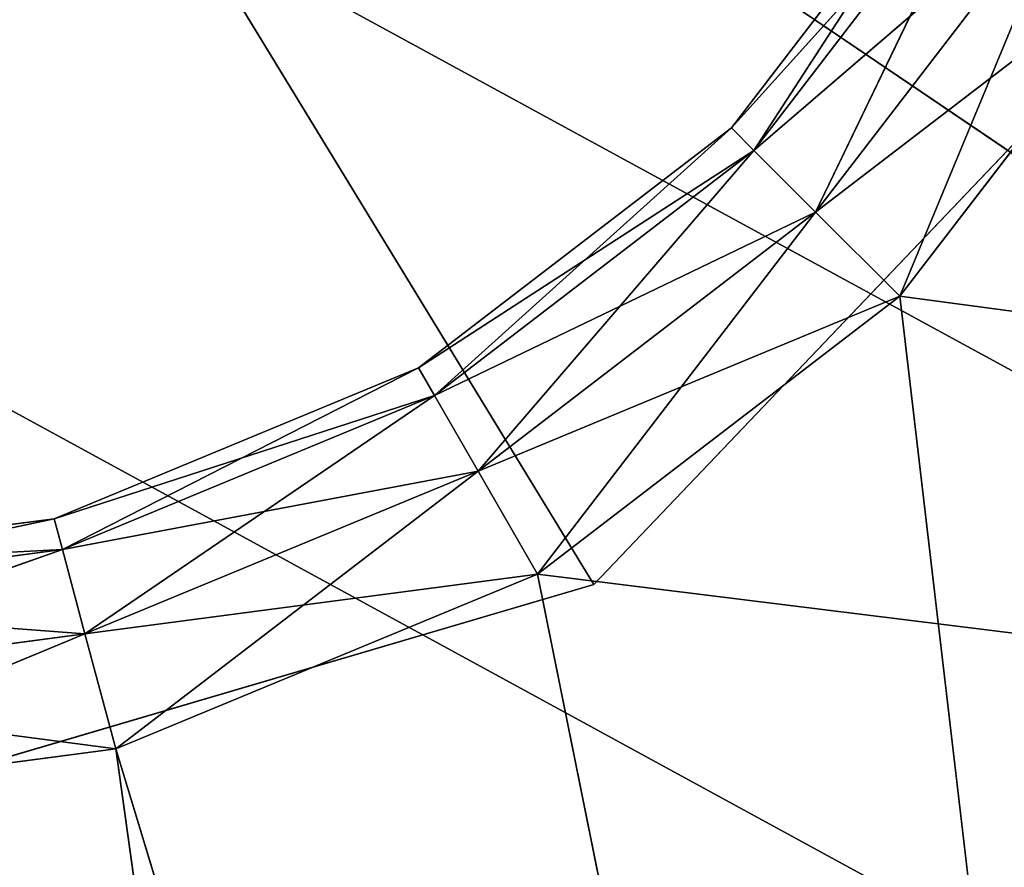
# Model space of a CAD drawing. Extents: x 37 to 514, y -110 to 86.
# Tile 417 of 656: x 352.83 to 356.96, y -51.86 to -48.3. Entities that reach past the tile are written whole.
import ezdxf

# ---------------------------------------------------------------- set-up
doc = ezdxf.new("R2010")
doc.units = 0
doc.header["$LTSCALE"] = 25.4
doc.layers.get('0').update_dxf_attribs({"color": 13, "linetype": 'CONTINUOUS'})

# ---------------------------------------------------------------- blocks, each defined once
blk = doc.blocks.new('PROFILE-IRIS-LED-30W-90080')
at = {"color": 18}
for p, q in [((90.5287, 240.8589, 137.0917), (88.6285, 240.8589, 137.3418)), ((88.6285, 240.725, 136.8418), (90.5287, 240.8589, 137.0917)), ((90.5287, 240.8589, 137.0917), (88.6285, 240.8589, 137.3418)), ((88.6285, 240.725, 136.8418), (90.5287, 240.8589, 137.0917)), ((90.5287, 240.8589, 137.0917), (90.3993, 240.725, 136.6087)), ((90.5287, 240.8589, 137.0917), (90.3993, 240.725, 136.6087)), ((92.2994, 240.8589, 136.3582), (90.3993, 240.725, 136.6087)), ((92.2994, 240.8589, 136.3582), (90.3993, 240.725, 136.6087)), ((93.1298, 240.8589, 155.7947), (90.5287, 240.8589, 137.0917)), ((93.1298, 240.8589, 155.7947), (90.5287, 240.8589, 137.0917)), ((96.2625, 240.8589, 156), (90.5287, 240.8589, 137.0917)), ((96.2625, 240.8589, 156), (90.5287, 240.8589, 137.0917)), ((92.2994, 240.8589, 136.3582), (90.5287, 240.8589, 137.0917)), ((92.2994, 240.8589, 136.3582), (90.5287, 240.8589, 137.0917)), ((92.2994, 240.8589, 136.3582), (92.0494, 240.725, 135.9252)), ((92.2994, 240.8589, 136.3582), (92.0494, 240.725, 135.9252)), ((93.82, 240.8589, 135.1915), (92.0494, 240.725, 135.9252)), ((93.82, 240.8589, 135.1915), (92.0494, 240.725, 135.9252)), ((96.2625, 240.8589, 156), (92.2994, 240.8589, 136.3582)), ((96.2625, 240.8589, 156), (92.2994, 240.8589, 136.3582)), ((93.82, 240.8589, 135.1915), (92.2994, 240.8589, 136.3582)), ((93.82, 240.8589, 135.1915), (92.2994, 240.8589, 136.3582)), ((93.82, 240.8589, 135.1915), (93.4664, 240.725, 134.8379)), ((93.82, 240.8589, 135.1915), (93.4664, 240.725, 134.8379)), ((94.9867, 240.8589, 133.6709), (93.4664, 240.725, 134.8379)), ((94.9867, 240.8589, 133.6709), (93.4664, 240.725, 134.8379)), ((94.9867, 240.8589, 133.6709), (93.82, 240.8589, 135.1915)), ((93.82, 240.8589, 135.1915), (250.2625, 240.8589, 156)), ((93.82, 240.8589, 135.1915), (250.2625, 240.8589, 156)), ((93.82, 240.8589, 135.1915), (96.2625, 240.8589, 156)), ((93.82, 240.8589, 135.1915), (96.2625, 240.8589, 156)), ((94.9867, 240.8589, 133.6709), (93.82, 240.8589, 135.1915)), ((88.6285, 240.3589, 136.4758), (90.3993, 240.725, 136.6087)), ((88.6285, 240.725, 136.8418), (90.3993, 240.725, 136.6087)), ((88.6285, 240.3589, 136.4758), (90.3993, 240.725, 136.6087)), ((88.6285, 240.725, 136.8418), (90.3993, 240.725, 136.6087)), ((90.3993, 240.725, 136.6087), (90.3046, 240.3589, 136.2551)), ((90.3993, 240.725, 136.6087), (90.3046, 240.3589, 136.2551)), ((92.0494, 240.725, 135.9252), (90.3046, 240.3589, 136.2551)), ((92.0494, 240.725, 135.9252), (90.3046, 240.3589, 136.2551)), ((90.3993, 240.725, 136.6087), (92.0494, 240.725, 135.9252)), ((90.3993, 240.725, 136.6087), (92.0494, 240.725, 135.9252)), ((92.0494, 240.725, 135.9252), (91.8664, 240.3589, 135.6082)), ((92.0494, 240.725, 135.9252), (91.8664, 240.3589, 135.6082)), ((93.4664, 240.725, 134.8379), (91.8664, 240.3589, 135.6082)), ((93.4664, 240.725, 134.8379), (91.8664, 240.3589, 135.6082)), ((92.0494, 240.725, 135.9252), (93.4664, 240.725, 134.8379)), ((92.0494, 240.725, 135.9252), (93.4664, 240.725, 134.8379)), ((93.4664, 240.725, 134.8379), (93.2076, 240.3589, 134.5791)), ((93.4664, 240.725, 134.8379), (93.2076, 240.3589, 134.5791)), ((94.5537, 240.725, 133.4209), (93.2076, 240.3589, 134.5791)), ((94.5537, 240.725, 133.4209), (93.2076, 240.3589, 134.5791)), ((93.4664, 240.725, 134.8379), (94.5537, 240.725, 133.4209)), ((93.4664, 240.725, 134.8379), (94.5537, 240.725, 133.4209)), ((88.6285, 239.8589, 136.3418), (90.3046, 240.3589, 136.2551)), ((88.6285, 240.3589, 136.4758), (90.3046, 240.3589, 136.2551)), ((88.6285, 239.8589, 136.3418), (90.3046, 240.3589, 136.2551)), ((88.6285, 240.3589, 136.4758), (90.3046, 240.3589, 136.2551)), ((90.3046, 240.3589, 136.2551), (90.2699, 239.8589, 136.1257)), ((90.3046, 240.3589, 136.2551), (90.2699, 239.8589, 136.1257)), ((91.8664, 240.3589, 135.6082), (90.2699, 239.8589, 136.1257)), ((91.8664, 240.3589, 135.6082), (90.2699, 239.8589, 136.1257)), ((90.3046, 240.3589, 136.2551), (91.8664, 240.3589, 135.6082)), ((90.3046, 240.3589, 136.2551), (91.8664, 240.3589, 135.6082)), ((91.8664, 240.3589, 135.6082), (91.7994, 239.8589, 135.4922)), ((91.8664, 240.3589, 135.6082), (91.7994, 239.8589, 135.4922)), ((93.2076, 240.3589, 134.5791), (91.7994, 239.8589, 135.4922)), ((93.2076, 240.3589, 134.5791), (91.7994, 239.8589, 135.4922)), ((91.8664, 240.3589, 135.6082), (93.2076, 240.3589, 134.5791)), ((91.8664, 240.3589, 135.6082), (93.2076, 240.3589, 134.5791)), ((93.2076, 240.3589, 134.5791), (93.1129, 239.8589, 134.4843)), ((93.2076, 240.3589, 134.5791), (93.1129, 239.8589, 134.4843)), ((94.2367, 240.3589, 133.2379), (93.1129, 239.8589, 134.4843)), ((94.2367, 240.3589, 133.2379), (93.1129, 239.8589, 134.4843)), ((93.2076, 240.3589, 134.5791), (94.2367, 240.3589, 133.2379)), ((93.2076, 240.3589, 134.5791), (94.2367, 240.3589, 133.2379)), ((90.2699, 197.8589, 136.1257), (88.6285, 239.8589, 136.3418)), ((88.6285, 239.8589, 136.3418), (90.2699, 239.8589, 136.1257)), ((90.2699, 197.8589, 136.1257), (88.6285, 239.8589, 136.3418)), ((88.6285, 239.8589, 136.3418), (90.2699, 239.8589, 136.1257)), ((91.7994, 197.8589, 135.4922), (90.2699, 239.8589, 136.1257)), ((90.2699, 239.8589, 136.1257), (91.7994, 239.8589, 135.4922)), ((91.7994, 197.8589, 135.4922), (90.2699, 239.8589, 136.1257)), ((90.2699, 197.8589, 136.1257), (90.2699, 239.8589, 136.1257)), ((90.2699, 197.8589, 136.1257), (90.2699, 239.8589, 136.1257)), ((90.2699, 239.8589, 136.1257), (91.7994, 239.8589, 135.4922)), ((93.1129, 197.8589, 134.4843), (91.7994, 239.8589, 135.4922)), ((91.7994, 239.8589, 135.4922), (93.1129, 239.8589, 134.4843)), ((93.1129, 197.8589, 134.4843), (91.7994, 239.8589, 135.4922)), ((91.7994, 197.8589, 135.4922), (91.7994, 239.8589, 135.4922)), ((91.7994, 197.8589, 135.4922), (91.7994, 239.8589, 135.4922)), ((91.7994, 239.8589, 135.4922), (93.1129, 239.8589, 134.4843)), ((94.1207, 197.8589, 133.1709), (93.1129, 239.8589, 134.4843)), ((93.1129, 239.8589, 134.4843), (94.1207, 239.8589, 133.1709)), ((94.1207, 197.8589, 133.1709), (93.1129, 239.8589, 134.4843)), ((93.1129, 197.8589, 134.4843), (93.1129, 239.8589, 134.4843)), ((93.1129, 197.8589, 134.4843), (93.1129, 239.8589, 134.4843)), ((93.1129, 239.8589, 134.4843), (94.1207, 239.8589, 133.1709)), ((92.5357, 201.7024, 136.4019), (88.6285, 201.7024, 130)), ((92.5357, 201.7024, 136.4019), (88.6285, 201.7024, 130)), ((92.5357, 201.7024, 136.4019), (88.8113, 201.7024, 137.4978)), ((88.8113, 201.7024, 137.4978), (92.5357, 131.7024, 136.4019)), ((88.8113, 201.7024, 137.4978), (92.5357, 131.7024, 136.4019)), ((92.5357, 201.7024, 136.4019), (88.8113, 201.7024, 137.4978)), ((95.2132, 201.7024, 133.5906), (92.5357, 201.7024, 136.4019)), ((92.5357, 201.7024, 136.4019), (95.2132, 131.7024, 133.5906)), ((92.5357, 201.7024, 136.4019), (95.2132, 131.7024, 133.5906)), ((92.5357, 201.7024, 136.4019), (92.5357, 131.7024, 136.4019)), ((92.5357, 201.7024, 136.4019), (92.5357, 131.7024, 136.4019)), ((95.2132, 201.7024, 133.5906), (92.5357, 201.7024, 136.4019)), ((90.2699, 197.8589, 136.1257), (88.6285, 197.8589, 136.3418)), ((88.6285, 197.3589, 136.4758), (90.2699, 197.8589, 136.1257)), ((90.2699, 197.8589, 136.1257), (88.6285, 197.8589, 136.3418)), ((88.6285, 197.3589, 136.4758), (90.2699, 197.8589, 136.1257)), ((91.7994, 197.8589, 135.4922), (90.2699, 197.8589, 136.1257)), ((90.2699, 197.8589, 136.1257), (90.3046, 197.3589, 136.2551)), ((90.2699, 197.8589, 136.1257), (90.3046, 197.3589, 136.2551)), ((91.7994, 197.8589, 135.4922), (90.2699, 197.8589, 136.1257)), ((91.7994, 197.8589, 135.4922), (90.3046, 197.3589, 136.2551)), ((91.7994, 197.8589, 135.4922), (90.3046, 197.3589, 136.2551)), ((93.1129, 197.8589, 134.4843), (91.7994, 197.8589, 135.4922)), ((91.7994, 197.8589, 135.4922), (91.8664, 197.3589, 135.6082)), ((91.7994, 197.8589, 135.4922), (91.8664, 197.3589, 135.6082)), ((93.1129, 197.8589, 134.4843), (91.7994, 197.8589, 135.4922)), ((93.1129, 197.8589, 134.4843), (91.8664, 197.3589, 135.6082)), ((93.1129, 197.8589, 134.4843), (91.8664, 197.3589, 135.6082)), ((94.1207, 197.8589, 133.1709), (93.1129, 197.8589, 134.4843)), ((93.1129, 197.8589, 134.4843), (93.2076, 197.3589, 134.5791)), ((93.1129, 197.8589, 134.4843), (93.2076, 197.3589, 134.5791)), ((94.1207, 197.8589, 133.1709), (93.1129, 197.8589, 134.4843)), ((94.1207, 197.8589, 133.1709), (93.2076, 197.3589, 134.5791)), ((94.1207, 197.8589, 133.1709), (93.2076, 197.3589, 134.5791)), ((88.6285, 196.9929, 136.8418), (90.3046, 197.3589, 136.2551)), ((88.6285, 197.3589, 136.4758), (90.3046, 197.3589, 136.2551)), ((88.6285, 196.9929, 136.8418), (90.3046, 197.3589, 136.2551)), ((88.6285, 197.3589, 136.4758), (90.3046, 197.3589, 136.2551)), ((90.3046, 197.3589, 136.2551), (90.3993, 196.9929, 136.6087)), ((90.3046, 197.3589, 136.2551), (90.3993, 196.9929, 136.6087)), ((90.3046, 197.3589, 136.2551), (91.8664, 197.3589, 135.6082)), ((90.3046, 197.3589, 136.2551), (91.8664, 197.3589, 135.6082)), ((91.8664, 197.3589, 135.6082), (90.3993, 196.9929, 136.6087)), ((91.8664, 197.3589, 135.6082), (90.3993, 196.9929, 136.6087)), ((91.8664, 197.3589, 135.6082), (92.0494, 196.9929, 135.9252)), ((91.8664, 197.3589, 135.6082), (92.0494, 196.9929, 135.9252)), ((91.8664, 197.3589, 135.6082), (93.2076, 197.3589, 134.5791)), ((91.8664, 197.3589, 135.6082), (93.2076, 197.3589, 134.5791)), ((93.2076, 197.3589, 134.5791), (92.0494, 196.9929, 135.9252)), ((93.2076, 197.3589, 134.5791), (92.0494, 196.9929, 135.9252)), ((93.2076, 197.3589, 134.5791), (93.4664, 196.9929, 134.8379)), ((93.2076, 197.3589, 134.5791), (93.4664, 196.9929, 134.8379)), ((93.2076, 197.3589, 134.5791), (94.2367, 197.3589, 133.2379)), ((93.2076, 197.3589, 134.5791), (94.2367, 197.3589, 133.2379)), ((94.2367, 197.3589, 133.2379), (93.4664, 196.9929, 134.8379)), ((94.2367, 197.3589, 133.2379), (93.4664, 196.9929, 134.8379)), ((88.6285, 196.8589, 137.3418), (90.3993, 196.9929, 136.6087)), ((88.6285, 196.9929, 136.8418), (90.3993, 196.9929, 136.6087)), ((88.6285, 196.8589, 137.3418), (90.3993, 196.9929, 136.6087)), ((88.6285, 196.9929, 136.8418), (90.3993, 196.9929, 136.6087)), ((90.3993, 196.9929, 136.6087), (90.5287, 196.8589, 137.0917)), ((90.3993, 196.9929, 136.6087), (90.5287, 196.8589, 137.0917)), ((90.3993, 196.9929, 136.6087), (92.0494, 196.9929, 135.9252)), ((90.3993, 196.9929, 136.6087), (92.0494, 196.9929, 135.9252)), ((92.0494, 196.9929, 135.9252), (90.5287, 196.8589, 137.0917)), ((92.0494, 196.9929, 135.9252), (90.5287, 196.8589, 137.0917)), ((92.0494, 196.9929, 135.9252), (92.2994, 196.8589, 136.3582)), ((92.0494, 196.9929, 135.9252), (92.2994, 196.8589, 136.3582)), ((92.0494, 196.9929, 135.9252), (93.4664, 196.9929, 134.8379)), ((92.0494, 196.9929, 135.9252), (93.4664, 196.9929, 134.8379)), ((93.4664, 196.9929, 134.8379), (92.2994, 196.8589, 136.3582)), ((93.4664, 196.9929, 134.8379), (92.2994, 196.8589, 136.3582)), ((93.4664, 196.9929, 134.8379), (93.82, 196.8589, 135.1915)), ((93.4664, 196.9929, 134.8379), (93.82, 196.8589, 135.1915)), ((93.4664, 196.9929, 134.8379), (94.5537, 196.9929, 133.4209)), ((93.4664, 196.9929, 134.8379), (94.5537, 196.9929, 133.4209)), ((94.5537, 196.9929, 133.4209), (93.82, 196.8589, 135.1915)), ((94.5537, 196.9929, 133.4209), (93.82, 196.8589, 135.1915)), ((88.6285, 196.8589, 137.3418), (90.5287, 196.8589, 137.0917)), ((88.6285, 196.8589, 137.3418), (90.5287, 196.8589, 137.0917)), ((90.5287, 196.8589, 137.0917), (93.1298, 196.8589, 155.7947)), ((90.5287, 196.8589, 137.0917), (93.1298, 196.8589, 155.7947)), ((90.5287, 196.8589, 137.0917), (96.2625, 196.8589, 156)), ((90.5287, 196.8589, 137.0917), (96.2625, 196.8589, 156)), ((90.5287, 196.8589, 137.0917), (92.2994, 196.8589, 136.3582)), ((90.5287, 196.8589, 137.0917), (92.2994, 196.8589, 136.3582)), ((92.2994, 196.8589, 136.3582), (96.2625, 196.8589, 156)), ((92.2994, 196.8589, 136.3582), (96.2625, 196.8589, 156)), ((92.2994, 196.8589, 136.3582), (250.2625, 196.8589, 156)), ((92.2994, 196.8589, 136.3582), (250.2625, 196.8589, 156)), ((92.2994, 196.8589, 136.3582), (93.82, 196.8589, 135.1915)), ((92.2994, 196.8589, 136.3582), (93.82, 196.8589, 135.1915)), ((93.82, 196.8589, 135.1915), (250.2625, 196.8589, 156)), ((93.82, 196.8589, 135.1915), (250.2625, 196.8589, 156)), ((93.82, 196.8589, 135.1915), (94.9867, 196.8589, 133.6709)), ((93.82, 196.8589, 135.1915), (94.9867, 196.8589, 133.6709)), ((88.6285, 131.7024, 130), (92.5357, 131.7024, 136.4019)), ((88.6285, 131.7024, 130), (92.5357, 131.7024, 136.4019)), ((88.8113, 131.7024, 137.4978), (92.5357, 131.7024, 136.4019)), ((88.8113, 131.7024, 137.4978), (92.5357, 131.7024, 136.4019)), ((92.5357, 131.7024, 136.4019), (95.2132, 131.7024, 133.5906)), ((92.5357, 131.7024, 136.4019), (95.2132, 131.7024, 133.5906)), ((41.7803, 110.0212, 106.8709), (119.9139, 1.9479, 149.4773)), ((41.7803, 110.0212, 106.8709), (119.9139, 1.9479, 149.4773)), ((119.6927, 2.7089, 151.8132), (42.1171, 110.0102, 109.5112)), ((119.6927, 2.7089, 151.8132), (42.1171, 110.0102, 109.5112)), ((119.6927, 2.7089, 151.8132), (46.2143, 110.0102, 101.9976)), ((119.6927, 2.7089, 151.8132), (46.2143, 110.0102, 101.9976))]:
    blk.add_line(p, q, dxfattribs=at)
mesh = blk.add_polyface(dxfattribs=at)
corners = [(93.1298, 240.8589, 155.7947), (88.6285, 240.8589, 137.3418), (90.0508, 240.8589, 155.1822)]
mesh.append_faces([[corners[k] for k in face] for face in [(0, 1, 2)]], dxfattribs={"color": 18})
mesh = blk.add_polyface(dxfattribs=at)
corners = [(93.1298, 240.8589, 155.7947), (90.5287, 240.8589, 137.0917), (88.6285, 240.8589, 137.3418)]
mesh.append_faces([[corners[k] for k in face] for face in [(0, 1, 2)]], dxfattribs={"color": 18})
mesh = blk.add_polyface(dxfattribs=at)
corners = [(90.5287, 240.8589, 137.0917), (90.3993, 240.725, 136.6087), (88.6285, 240.725, 136.8418)]
mesh.append_faces([[corners[k] for k in face] for face in [(0, 1, 2)]], dxfattribs={"color": 18})
mesh = blk.add_polyface(dxfattribs=at)
corners = [(88.6285, 240.8589, 137.3418), (90.5287, 240.8589, 137.0917), (88.6285, 240.725, 136.8418)]
mesh.append_faces([[corners[k] for k in face] for face in [(0, 1, 2)]], dxfattribs={"color": 18})
mesh = blk.add_polyface(dxfattribs=at)
corners = [(90.5287, 240.8589, 137.0917), (92.2994, 240.8589, 136.3582), (90.3993, 240.725, 136.6087)]
mesh.append_faces([[corners[k] for k in face] for face in [(0, 1, 2)]], dxfattribs={"color": 18})
mesh = blk.add_polyface(dxfattribs=at)
corners = [(90.3993, 240.725, 136.6087), (92.2994, 240.8589, 136.3582), (92.0494, 240.725, 135.9252)]
mesh.append_faces([[corners[k] for k in face] for face in [(0, 1, 2)]], dxfattribs={"color": 18})
mesh = blk.add_polyface(dxfattribs=at)
corners = [(96.2625, 240.8589, 156), (90.5287, 240.8589, 137.0917), (93.1298, 240.8589, 155.7947)]
mesh.append_faces([[corners[k] for k in face] for face in [(0, 1, 2)]], dxfattribs={"color": 18})
mesh = blk.add_polyface(dxfattribs=at)
corners = [(96.2625, 240.8589, 156), (92.2994, 240.8589, 136.3582), (90.5287, 240.8589, 137.0917)]
mesh.append_faces([[corners[k] for k in face] for face in [(0, 1, 2)]], dxfattribs={"color": 18})
mesh = blk.add_polyface(dxfattribs=at)
corners = [(92.2994, 240.8589, 136.3582), (93.82, 240.8589, 135.1915), (92.0494, 240.725, 135.9252)]
mesh.append_faces([[corners[k] for k in face] for face in [(0, 1, 2)]], dxfattribs={"color": 18})
mesh = blk.add_polyface(dxfattribs=at)
corners = [(92.0494, 240.725, 135.9252), (93.82, 240.8589, 135.1915), (93.4664, 240.725, 134.8379)]
mesh.append_faces([[corners[k] for k in face] for face in [(0, 1, 2)]], dxfattribs={"color": 18})
mesh = blk.add_polyface(dxfattribs=at)
corners = [(96.2625, 240.8589, 156), (93.82, 240.8589, 135.1915), (92.2994, 240.8589, 136.3582)]
mesh.append_faces([[corners[k] for k in face] for face in [(0, 1, 2)]], dxfattribs={"color": 18})
mesh = blk.add_polyface(dxfattribs=at)
corners = [(93.82, 240.8589, 135.1915), (94.9867, 240.8589, 133.6709), (93.4664, 240.725, 134.8379)]
mesh.append_faces([[corners[k] for k in face] for face in [(0, 1, 2)]], dxfattribs={"color": 18})
mesh = blk.add_polyface(dxfattribs=at)
corners = [(93.4664, 240.725, 134.8379), (94.9867, 240.8589, 133.6709), (94.5537, 240.725, 133.4209)]
mesh.append_faces([[corners[k] for k in face] for face in [(0, 1, 2)]], dxfattribs={"color": 18})
mesh = blk.add_polyface(dxfattribs=at)
corners = [(250.2625, 240.8589, 156), (94.9867, 240.8589, 133.6709), (93.82, 240.8589, 135.1915)]
mesh.append_faces([[corners[k] for k in face] for face in [(0, 1, 2)]], dxfattribs={"color": 18})
mesh = blk.add_polyface(dxfattribs=at)
corners = [(250.2625, 240.8589, 156), (93.82, 240.8589, 135.1915), (96.2625, 240.8589, 156)]
mesh.append_faces([[corners[k] for k in face] for face in [(0, 1, 2)]], dxfattribs={"color": 18})
mesh = blk.add_polyface(dxfattribs=at)
corners = [(90.3993, 240.725, 136.6087), (90.3046, 240.3589, 136.2551), (88.6285, 240.3589, 136.4758)]
mesh.append_faces([[corners[k] for k in face] for face in [(0, 1, 2)]], dxfattribs={"color": 18})
mesh = blk.add_polyface(dxfattribs=at)
corners = [(88.6285, 240.725, 136.8418), (90.3993, 240.725, 136.6087), (88.6285, 240.3589, 136.4758)]
mesh.append_faces([[corners[k] for k in face] for face in [(0, 1, 2)]], dxfattribs={"color": 18})
mesh = blk.add_polyface(dxfattribs=at)
corners = [(90.3993, 240.725, 136.6087), (92.0494, 240.725, 135.9252), (90.3046, 240.3589, 136.2551)]
mesh.append_faces([[corners[k] for k in face] for face in [(0, 1, 2)]], dxfattribs={"color": 18})
mesh = blk.add_polyface(dxfattribs=at)
corners = [(90.3046, 240.3589, 136.2551), (92.0494, 240.725, 135.9252), (91.8664, 240.3589, 135.6082)]
mesh.append_faces([[corners[k] for k in face] for face in [(0, 1, 2)]], dxfattribs={"color": 18})
mesh = blk.add_polyface(dxfattribs=at)
corners = [(92.0494, 240.725, 135.9252), (93.4664, 240.725, 134.8379), (91.8664, 240.3589, 135.6082)]
mesh.append_faces([[corners[k] for k in face] for face in [(0, 1, 2)]], dxfattribs={"color": 18})
mesh = blk.add_polyface(dxfattribs=at)
corners = [(91.8664, 240.3589, 135.6082), (93.4664, 240.725, 134.8379), (93.2076, 240.3589, 134.5791)]
mesh.append_faces([[corners[k] for k in face] for face in [(0, 1, 2)]], dxfattribs={"color": 18})
mesh = blk.add_polyface(dxfattribs=at)
corners = [(93.4664, 240.725, 134.8379), (94.5537, 240.725, 133.4209), (93.2076, 240.3589, 134.5791)]
mesh.append_faces([[corners[k] for k in face] for face in [(0, 1, 2)]], dxfattribs={"color": 18})
mesh = blk.add_polyface(dxfattribs=at)
corners = [(93.2076, 240.3589, 134.5791), (94.5537, 240.725, 133.4209), (94.2367, 240.3589, 133.2379)]
mesh.append_faces([[corners[k] for k in face] for face in [(0, 1, 2)]], dxfattribs={"color": 18})
mesh = blk.add_polyface(dxfattribs=at)
corners = [(90.3046, 240.3589, 136.2551), (90.2699, 239.8589, 136.1257), (88.6285, 239.8589, 136.3418)]
mesh.append_faces([[corners[k] for k in face] for face in [(0, 1, 2)]], dxfattribs={"color": 18})
mesh = blk.add_polyface(dxfattribs=at)
corners = [(90.3046, 240.3589, 136.2551), (88.6285, 239.8589, 136.3418), (88.6285, 240.3589, 136.4758)]
mesh.append_faces([[corners[k] for k in face] for face in [(0, 1, 2)]], dxfattribs={"color": 18})
mesh = blk.add_polyface(dxfattribs=at)
corners = [(91.8664, 240.3589, 135.6082), (90.2699, 239.8589, 136.1257), (90.3046, 240.3589, 136.2551)]
mesh.append_faces([[corners[k] for k in face] for face in [(0, 1, 2)]], dxfattribs={"color": 18})
mesh = blk.add_polyface(dxfattribs=at)
corners = [(91.8664, 240.3589, 135.6082), (91.7994, 239.8589, 135.4922), (90.2699, 239.8589, 136.1257)]
mesh.append_faces([[corners[k] for k in face] for face in [(0, 1, 2)]], dxfattribs={"color": 18})
mesh = blk.add_polyface(dxfattribs=at)
corners = [(93.2076, 240.3589, 134.5791), (91.7994, 239.8589, 135.4922), (91.8664, 240.3589, 135.6082)]
mesh.append_faces([[corners[k] for k in face] for face in [(0, 1, 2)]], dxfattribs={"color": 18})
mesh = blk.add_polyface(dxfattribs=at)
corners = [(93.2076, 240.3589, 134.5791), (93.1129, 239.8589, 134.4843), (91.7994, 239.8589, 135.4922)]
mesh.append_faces([[corners[k] for k in face] for face in [(0, 1, 2)]], dxfattribs={"color": 18})
mesh = blk.add_polyface(dxfattribs=at)
corners = [(94.2367, 240.3589, 133.2379), (93.1129, 239.8589, 134.4843), (93.2076, 240.3589, 134.5791)]
mesh.append_faces([[corners[k] for k in face] for face in [(0, 1, 2)]], dxfattribs={"color": 18})
mesh = blk.add_polyface(dxfattribs=at)
corners = [(94.2367, 240.3589, 133.2379), (94.1207, 239.8589, 133.1709), (93.1129, 239.8589, 134.4843)]
mesh.append_faces([[corners[k] for k in face] for face in [(0, 1, 2)]], dxfattribs={"color": 18})
mesh = blk.add_polyface(dxfattribs=at)
corners = [(90.2699, 197.8589, 136.1257), (88.6285, 239.8589, 136.3418), (90.2699, 239.8589, 136.1257)]
mesh.append_faces([[corners[k] for k in face] for face in [(0, 1, 2)]], dxfattribs={"color": 18})
mesh = blk.add_polyface(dxfattribs=at)
corners = [(90.2699, 197.8589, 136.1257), (88.6285, 197.8589, 136.3418), (88.6285, 239.8589, 136.3418)]
mesh.append_faces([[corners[k] for k in face] for face in [(0, 1, 2)]], dxfattribs={"color": 18})
mesh = blk.add_polyface(dxfattribs=at)
corners = [(91.7994, 197.8589, 135.4922), (90.2699, 239.8589, 136.1257), (91.7994, 239.8589, 135.4922)]
mesh.append_faces([[corners[k] for k in face] for face in [(0, 1, 2)]], dxfattribs={"color": 18})
mesh = blk.add_polyface(dxfattribs=at)
corners = [(91.7994, 197.8589, 135.4922), (90.2699, 197.8589, 136.1257), (90.2699, 239.8589, 136.1257)]
mesh.append_faces([[corners[k] for k in face] for face in [(0, 1, 2)]], dxfattribs={"color": 18})
mesh = blk.add_polyface(dxfattribs=at)
corners = [(93.1129, 197.8589, 134.4843), (91.7994, 239.8589, 135.4922), (93.1129, 239.8589, 134.4843)]
mesh.append_faces([[corners[k] for k in face] for face in [(0, 1, 2)]], dxfattribs={"color": 18})
mesh = blk.add_polyface(dxfattribs=at)
corners = [(93.1129, 197.8589, 134.4843), (91.7994, 197.8589, 135.4922), (91.7994, 239.8589, 135.4922)]
mesh.append_faces([[corners[k] for k in face] for face in [(0, 1, 2)]], dxfattribs={"color": 18})
mesh = blk.add_polyface(dxfattribs=at)
corners = [(94.1207, 239.8589, 133.1709), (94.1207, 197.8589, 133.1709), (93.1129, 239.8589, 134.4843)]
mesh.append_faces([[corners[k] for k in face] for face in [(0, 1, 2)]], dxfattribs={"color": 18})
mesh = blk.add_polyface(dxfattribs=at)
corners = [(93.1129, 239.8589, 134.4843), (94.1207, 197.8589, 133.1709), (93.1129, 197.8589, 134.4843)]
mesh.append_faces([[corners[k] for k in face] for face in [(0, 1, 2)]], dxfattribs={"color": 18})
mesh = blk.add_polyface(dxfattribs=at)
corners = [(88.8113, 201.7024, 137.4978), (92.5357, 201.7024, 136.4019), (88.6285, 201.7024, 130)]
mesh.append_faces([[corners[k] for k in face] for face in [(0, 1, 2)]], dxfattribs={"color": 18})
mesh = blk.add_polyface(dxfattribs=at)
corners = [(92.5357, 201.7024, 136.4019), (95.2132, 201.7024, 133.5906), (88.6285, 201.7024, 130)]
mesh.append_faces([[corners[k] for k in face] for face in [(0, 1, 2)]], dxfattribs={"color": 18})
mesh = blk.add_polyface(dxfattribs=at)
corners = [(92.5357, 131.7024, 136.4019), (92.5357, 201.7024, 136.4019), (88.8113, 201.7024, 137.4978)]
mesh.append_faces([[corners[k] for k in face] for face in [(0, 1, 2)]], dxfattribs={"color": 18})
mesh = blk.add_polyface(dxfattribs=at)
corners = [(92.5357, 131.7024, 136.4019), (88.8113, 201.7024, 137.4978), (88.8113, 131.7024, 137.4978)]
mesh.append_faces([[corners[k] for k in face] for face in [(0, 1, 2)]], dxfattribs={"color": 18})
mesh = blk.add_polyface(dxfattribs=at)
corners = [(92.5357, 201.7024, 136.4019), (95.2132, 131.7024, 133.5906), (95.2132, 201.7024, 133.5906)]
mesh.append_faces([[corners[k] for k in face] for face in [(0, 1, 2)]], dxfattribs={"color": 18})
mesh = blk.add_polyface(dxfattribs=at)
corners = [(92.5357, 201.7024, 136.4019), (92.5357, 131.7024, 136.4019), (95.2132, 131.7024, 133.5906)]
mesh.append_faces([[corners[k] for k in face] for face in [(0, 1, 2)]], dxfattribs={"color": 18})
mesh = blk.add_polyface(dxfattribs=at)
corners = [(90.3046, 197.3589, 136.2551), (88.6285, 197.3589, 136.4758), (90.2699, 197.8589, 136.1257)]
mesh.append_faces([[corners[k] for k in face] for face in [(0, 1, 2)]], dxfattribs={"color": 18})
mesh = blk.add_polyface(dxfattribs=at)
corners = [(90.2699, 197.8589, 136.1257), (88.6285, 197.3589, 136.4758), (88.6285, 197.8589, 136.3418)]
mesh.append_faces([[corners[k] for k in face] for face in [(0, 1, 2)]], dxfattribs={"color": 18})
mesh = blk.add_polyface(dxfattribs=at)
corners = [(91.7994, 197.8589, 135.4922), (90.3046, 197.3589, 136.2551), (90.2699, 197.8589, 136.1257)]
mesh.append_faces([[corners[k] for k in face] for face in [(0, 1, 2)]], dxfattribs={"color": 18})
mesh = blk.add_polyface(dxfattribs=at)
corners = [(91.8664, 197.3589, 135.6082), (90.3046, 197.3589, 136.2551), (91.7994, 197.8589, 135.4922)]
mesh.append_faces([[corners[k] for k in face] for face in [(0, 1, 2)]], dxfattribs={"color": 18})
mesh = blk.add_polyface(dxfattribs=at)
corners = [(93.1129, 197.8589, 134.4843), (91.8664, 197.3589, 135.6082), (91.7994, 197.8589, 135.4922)]
mesh.append_faces([[corners[k] for k in face] for face in [(0, 1, 2)]], dxfattribs={"color": 18})
mesh = blk.add_polyface(dxfattribs=at)
corners = [(93.2076, 197.3589, 134.5791), (91.8664, 197.3589, 135.6082), (93.1129, 197.8589, 134.4843)]
mesh.append_faces([[corners[k] for k in face] for face in [(0, 1, 2)]], dxfattribs={"color": 18})
mesh = blk.add_polyface(dxfattribs=at)
corners = [(94.1207, 197.8589, 133.1709), (93.2076, 197.3589, 134.5791), (93.1129, 197.8589, 134.4843)]
mesh.append_faces([[corners[k] for k in face] for face in [(0, 1, 2)]], dxfattribs={"color": 18})
mesh = blk.add_polyface(dxfattribs=at)
corners = [(94.1207, 197.8589, 133.1709), (94.2367, 197.3589, 133.2379), (93.2076, 197.3589, 134.5791)]
mesh.append_faces([[corners[k] for k in face] for face in [(0, 1, 2)]], dxfattribs={"color": 18})
mesh = blk.add_polyface(dxfattribs=at)
corners = [(88.6285, 196.9929, 136.8418), (90.3046, 197.3589, 136.2551), (90.3993, 196.9929, 136.6087)]
mesh.append_faces([[corners[k] for k in face] for face in [(0, 1, 2)]], dxfattribs={"color": 18})
mesh = blk.add_polyface(dxfattribs=at)
corners = [(88.6285, 196.9929, 136.8418), (88.6285, 197.3589, 136.4758), (90.3046, 197.3589, 136.2551)]
mesh.append_faces([[corners[k] for k in face] for face in [(0, 1, 2)]], dxfattribs={"color": 18})
mesh = blk.add_polyface(dxfattribs=at)
corners = [(90.3993, 196.9929, 136.6087), (90.3046, 197.3589, 136.2551), (91.8664, 197.3589, 135.6082)]
mesh.append_faces([[corners[k] for k in face] for face in [(0, 1, 2)]], dxfattribs={"color": 18})
mesh = blk.add_polyface(dxfattribs=at)
corners = [(90.3993, 196.9929, 136.6087), (91.8664, 197.3589, 135.6082), (92.0494, 196.9929, 135.9252)]
mesh.append_faces([[corners[k] for k in face] for face in [(0, 1, 2)]], dxfattribs={"color": 18})
mesh = blk.add_polyface(dxfattribs=at)
corners = [(92.0494, 196.9929, 135.9252), (91.8664, 197.3589, 135.6082), (93.2076, 197.3589, 134.5791)]
mesh.append_faces([[corners[k] for k in face] for face in [(0, 1, 2)]], dxfattribs={"color": 18})
mesh = blk.add_polyface(dxfattribs=at)
corners = [(92.0494, 196.9929, 135.9252), (93.2076, 197.3589, 134.5791), (93.4664, 196.9929, 134.8379)]
mesh.append_faces([[corners[k] for k in face] for face in [(0, 1, 2)]], dxfattribs={"color": 18})
mesh = blk.add_polyface(dxfattribs=at)
corners = [(93.4664, 196.9929, 134.8379), (93.2076, 197.3589, 134.5791), (94.2367, 197.3589, 133.2379)]
mesh.append_faces([[corners[k] for k in face] for face in [(0, 1, 2)]], dxfattribs={"color": 18})
mesh = blk.add_polyface(dxfattribs=at)
corners = [(93.4664, 196.9929, 134.8379), (94.2367, 197.3589, 133.2379), (94.5537, 196.9929, 133.4209)]
mesh.append_faces([[corners[k] for k in face] for face in [(0, 1, 2)]], dxfattribs={"color": 18})
mesh = blk.add_polyface(dxfattribs=at)
corners = [(88.6285, 196.8589, 137.3418), (90.3993, 196.9929, 136.6087), (90.5287, 196.8589, 137.0917)]
mesh.append_faces([[corners[k] for k in face] for face in [(0, 1, 2)]], dxfattribs={"color": 18})
mesh = blk.add_polyface(dxfattribs=at)
corners = [(88.6285, 196.8589, 137.3418), (88.6285, 196.9929, 136.8418), (90.3993, 196.9929, 136.6087)]
mesh.append_faces([[corners[k] for k in face] for face in [(0, 1, 2)]], dxfattribs={"color": 18})
mesh = blk.add_polyface(dxfattribs=at)
corners = [(90.5287, 196.8589, 137.0917), (90.3993, 196.9929, 136.6087), (92.0494, 196.9929, 135.9252)]
mesh.append_faces([[corners[k] for k in face] for face in [(0, 1, 2)]], dxfattribs={"color": 18})
mesh = blk.add_polyface(dxfattribs=at)
corners = [(90.5287, 196.8589, 137.0917), (92.0494, 196.9929, 135.9252), (92.2994, 196.8589, 136.3582)]
mesh.append_faces([[corners[k] for k in face] for face in [(0, 1, 2)]], dxfattribs={"color": 18})
mesh = blk.add_polyface(dxfattribs=at)
corners = [(92.2994, 196.8589, 136.3582), (92.0494, 196.9929, 135.9252), (93.4664, 196.9929, 134.8379)]
mesh.append_faces([[corners[k] for k in face] for face in [(0, 1, 2)]], dxfattribs={"color": 18})
mesh = blk.add_polyface(dxfattribs=at)
corners = [(92.2994, 196.8589, 136.3582), (93.4664, 196.9929, 134.8379), (93.82, 196.8589, 135.1915)]
mesh.append_faces([[corners[k] for k in face] for face in [(0, 1, 2)]], dxfattribs={"color": 18})
mesh = blk.add_polyface(dxfattribs=at)
corners = [(93.82, 196.8589, 135.1915), (93.4664, 196.9929, 134.8379), (94.5537, 196.9929, 133.4209)]
mesh.append_faces([[corners[k] for k in face] for face in [(0, 1, 2)]], dxfattribs={"color": 18})
mesh = blk.add_polyface(dxfattribs=at)
corners = [(93.82, 196.8589, 135.1915), (94.5537, 196.9929, 133.4209), (94.9867, 196.8589, 133.6709)]
mesh.append_faces([[corners[k] for k in face] for face in [(0, 1, 2)]], dxfattribs={"color": 18})
mesh = blk.add_polyface(dxfattribs=at)
corners = [(93.1298, 196.8589, 155.7947), (90.0508, 196.8589, 155.1822), (88.6285, 196.8589, 137.3418)]
mesh.append_faces([[corners[k] for k in face] for face in [(0, 1, 2)]], dxfattribs={"color": 18})
mesh = blk.add_polyface(dxfattribs=at)
corners = [(93.1298, 196.8589, 155.7947), (88.6285, 196.8589, 137.3418), (90.5287, 196.8589, 137.0917)]
mesh.append_faces([[corners[k] for k in face] for face in [(0, 1, 2)]], dxfattribs={"color": 18})
mesh = blk.add_polyface(dxfattribs=at)
corners = [(96.2625, 196.8589, 156), (93.1298, 196.8589, 155.7947), (90.5287, 196.8589, 137.0917)]
mesh.append_faces([[corners[k] for k in face] for face in [(0, 1, 2)]], dxfattribs={"color": 18})
mesh = blk.add_polyface(dxfattribs=at)
corners = [(96.2625, 196.8589, 156), (90.5287, 196.8589, 137.0917), (92.2994, 196.8589, 136.3582)]
mesh.append_faces([[corners[k] for k in face] for face in [(0, 1, 2)]], dxfattribs={"color": 18})
mesh = blk.add_polyface(dxfattribs=at)
corners = [(96.2625, 196.8589, 156), (92.2994, 196.8589, 136.3582), (250.2625, 196.8589, 156)]
mesh.append_faces([[corners[k] for k in face] for face in [(0, 1, 2)]], dxfattribs={"color": 18})
mesh = blk.add_polyface(dxfattribs=at)
corners = [(250.2625, 196.8589, 156), (92.2994, 196.8589, 136.3582), (93.82, 196.8589, 135.1915)]
mesh.append_faces([[corners[k] for k in face] for face in [(0, 1, 2)]], dxfattribs={"color": 18})
mesh = blk.add_polyface(dxfattribs=at)
corners = [(250.2625, 196.8589, 156), (93.82, 196.8589, 135.1915), (94.9867, 196.8589, 133.6709)]
mesh.append_faces([[corners[k] for k in face] for face in [(0, 1, 2)]], dxfattribs={"color": 18})
mesh = blk.add_polyface(dxfattribs=at)
corners = [(96.7789, 148.0985, 102.5968), (172.3433, 35.5242, 138.4978), (94.2096, 143.5975, 95.8915)]
mesh.append_faces([[corners[k] for k in face] for face in [(0, 1, 2)]], dxfattribs={"color": 18})
mesh = blk.add_polyface(dxfattribs=at)
corners = [(172.3433, 35.5242, 138.4978), (168.3336, 30.4619, 133.0099), (94.2096, 143.5975, 95.8915)]
mesh.append_faces([[corners[k] for k in face] for face in [(0, 1, 2)]], dxfattribs={"color": 18})
mesh = blk.add_polyface(dxfattribs=at)
corners = [(88.8113, 131.7024, 137.4978), (88.6285, 131.7024, 130), (92.5357, 131.7024, 136.4019)]
mesh.append_faces([[corners[k] for k in face] for face in [(0, 1, 2)]], dxfattribs={"color": 18})
mesh = blk.add_polyface(dxfattribs=at)
corners = [(92.5357, 131.7024, 136.4019), (88.6285, 131.7024, 130), (95.2132, 131.7024, 133.5906)]
mesh.append_faces([[corners[k] for k in face] for face in [(0, 1, 2)]], dxfattribs={"color": 18})
mesh = blk.add_polyface(dxfattribs=at)
corners = [(41.8201, 121.9251, 140.2787), (119.3956, 14.6238, 182.5807), (39.3741, 117.4479, 133.4075)]
mesh.append_faces([[corners[k] for k in face] for face in [(0, 1, 2)]], dxfattribs={"color": 18})
mesh = blk.add_polyface(dxfattribs=at)
corners = [(39.2989, 120.4344, 137.8351), (37.5069, 116.3075, 130.6532), (117.4325, 12.3611, 180.4414)]
mesh.append_faces([[corners[k] for k in face] for face in [(0, 1, 2)]], dxfattribs={"color": 18})
mesh = blk.add_polyface(dxfattribs=at)
corners = [(39.3741, 117.4479, 133.4075), (116.9497, 10.1466, 175.7096), (38.5947, 113.8403, 125.6862)]
mesh.append_faces([[corners[k] for k in face] for face in [(0, 1, 2)]], dxfattribs={"color": 18})
mesh = blk.add_polyface(dxfattribs=at)
corners = [(39.3741, 117.4479, 133.4075), (119.3956, 14.6238, 182.5807), (116.9497, 10.1466, 175.7096)]
mesh.append_faces([[corners[k] for k in face] for face in [(0, 1, 2)]], dxfattribs={"color": 18})
mesh = blk.add_polyface(dxfattribs=at)
corners = [(37.5069, 116.3075, 130.6532), (37.3315, 113.0905, 122.8147), (115.6406, 8.2342, 173.2595)]
mesh.append_faces([[corners[k] for k in face] for face in [(0, 1, 2)]], dxfattribs={"color": 18})
mesh = blk.add_polyface(dxfattribs=at)
corners = [(37.5069, 116.3075, 130.6532), (115.6406, 8.2342, 173.2595), (117.4325, 12.3611, 180.4414)]
mesh.append_faces([[corners[k] for k in face] for face in [(0, 1, 2)]], dxfattribs={"color": 18})
mesh = blk.add_polyface(dxfattribs=at)
corners = [(129.8325, 3.8063, 136.0019), (51.6988, 111.8795, 93.3956), (58.0844, 114.5731, 88.518)]
mesh.append_faces([[corners[k] for k in face] for face in [(0, 1, 2)]], dxfattribs={"color": 18})
mesh = blk.add_polyface(dxfattribs=at)
corners = [(136.218, 6.4999, 131.1243), (129.8325, 3.8063, 136.0019), (58.0844, 114.5731, 88.518)]
mesh.append_faces([[corners[k] for k in face] for face in [(0, 1, 2)]], dxfattribs={"color": 18})
mesh = blk.add_polyface(dxfattribs=at)
corners = [(38.5947, 113.8403, 125.6862), (116.9497, 10.1466, 175.7096), (116.1702, 6.539, 167.9882)]
mesh.append_faces([[corners[k] for k in face] for face in [(0, 1, 2)]], dxfattribs={"color": 18})
mesh = blk.add_polyface(dxfattribs=at)
corners = [(38.5947, 113.8403, 125.6862), (116.1702, 6.539, 167.9882), (39.5271, 111.3121, 117.5634)]
mesh.append_faces([[corners[k] for k in face] for face in [(0, 1, 2)]], dxfattribs={"color": 18})
mesh = blk.add_polyface(dxfattribs=at)
corners = [(129.1561, 4.0108, 137.7613), (57.9038, 113.8403, 90.2761), (51.5805, 111.3121, 95.4592)]
mesh.append_faces([[corners[k] for k in face] for face in [(0, 1, 2)]], dxfattribs={"color": 18})
mesh = blk.add_polyface(dxfattribs=at)
corners = [(135.4794, 6.539, 132.5781), (57.9038, 113.8403, 90.2761), (129.1561, 4.0108, 137.7613)]
mesh.append_faces([[corners[k] for k in face] for face in [(0, 1, 2)]], dxfattribs={"color": 18})
mesh = blk.add_polyface(dxfattribs=at)
corners = [(37.3315, 113.0905, 122.8147), (115.4652, 5.0172, 165.4211), (115.6406, 8.2342, 173.2595)]
mesh.append_faces([[corners[k] for k in face] for face in [(0, 1, 2)]], dxfattribs={"color": 18})
mesh = blk.add_polyface(dxfattribs=at)
corners = [(37.3315, 113.0905, 122.8147), (38.782, 110.9567, 114.7422), (115.4652, 5.0172, 165.4211)]
mesh.append_faces([[corners[k] for k in face] for face in [(0, 1, 2)]], dxfattribs={"color": 18})
mesh = blk.add_polyface(dxfattribs=at)
corners = [(124.2983, 2.2612, 142.2315), (46.1647, 110.3344, 99.6252), (51.6988, 111.8795, 93.3956)]
mesh.append_faces([[corners[k] for k in face] for face in [(0, 1, 2)]], dxfattribs={"color": 18})
mesh = blk.add_polyface(dxfattribs=at)
corners = [(124.2983, 2.2612, 142.2315), (51.6988, 111.8795, 93.3956), (129.8325, 3.8063, 136.0019)]
mesh.append_faces([[corners[k] for k in face] for face in [(0, 1, 2)]], dxfattribs={"color": 18})
mesh = blk.add_polyface(dxfattribs=at)
corners = [(39.5271, 111.3121, 117.5634), (116.1702, 6.539, 167.9882), (117.1026, 4.0108, 159.8654)]
mesh.append_faces([[corners[k] for k in face] for face in [(0, 1, 2)]], dxfattribs={"color": 18})
mesh = blk.add_polyface(dxfattribs=at)
corners = [(39.5271, 111.3121, 117.5634), (117.1026, 4.0108, 159.8654), (42.1171, 110.0102, 109.5112)]
mesh.append_faces([[corners[k] for k in face] for face in [(0, 1, 2)]], dxfattribs={"color": 18})
mesh = blk.add_polyface(dxfattribs=at)
corners = [(123.7899, 2.7089, 144.2996), (51.5805, 111.3121, 95.4592), (46.2143, 110.0102, 101.9976)]
mesh.append_faces([[corners[k] for k in face] for face in [(0, 1, 2)]], dxfattribs={"color": 18})
mesh = blk.add_polyface(dxfattribs=at)
corners = [(123.7899, 2.7089, 144.2996), (129.1561, 4.0108, 137.7613), (51.5805, 111.3121, 95.4592)]
mesh.append_faces([[corners[k] for k in face] for face in [(0, 1, 2)]], dxfattribs={"color": 18})
mesh = blk.add_polyface(dxfattribs=at)
corners = [(38.782, 110.9567, 114.7422), (116.9157, 2.8834, 157.3486), (115.4652, 5.0172, 165.4211)]
mesh.append_faces([[corners[k] for k in face] for face in [(0, 1, 2)]], dxfattribs={"color": 18})
mesh = blk.add_polyface(dxfattribs=at)
corners = [(38.782, 110.9567, 114.7422), (41.7803, 110.0212, 106.8709), (116.9157, 2.8834, 157.3486)]
mesh.append_faces([[corners[k] for k in face] for face in [(0, 1, 2)]], dxfattribs={"color": 18})
mesh = blk.add_polyface(dxfattribs=at)
corners = [(46.1647, 110.3344, 99.6252), (119.9139, 1.9479, 149.4773), (41.7803, 110.0212, 106.8709)]
mesh.append_faces([[corners[k] for k in face] for face in [(0, 1, 2)]], dxfattribs={"color": 18})
mesh = blk.add_polyface(dxfattribs=at)
corners = [(46.1647, 110.3344, 99.6252), (124.2983, 2.2612, 142.2315), (119.9139, 1.9479, 149.4773)]
mesh.append_faces([[corners[k] for k in face] for face in [(0, 1, 2)]], dxfattribs={"color": 18})
mesh = blk.add_polyface(dxfattribs=at)
corners = [(41.7803, 110.0212, 106.8709), (119.9139, 1.9479, 149.4773), (116.9157, 2.8834, 157.3486)]
mesh.append_faces([[corners[k] for k in face] for face in [(0, 1, 2)]], dxfattribs={"color": 18})
mesh = blk.add_polyface(dxfattribs=at)
corners = [(42.1171, 110.0102, 109.5112), (117.1026, 4.0108, 159.8654), (119.6927, 2.7089, 151.8132)]
mesh.append_faces([[corners[k] for k in face] for face in [(0, 1, 2)]], dxfattribs={"color": 18})
mesh = blk.add_polyface(dxfattribs=at)
corners = [(42.1171, 110.0102, 109.5112), (119.6927, 2.7089, 151.8132), (46.2143, 110.0102, 101.9976)]
mesh.append_faces([[corners[k] for k in face] for face in [(0, 1, 2)]], dxfattribs={"color": 18})
mesh = blk.add_polyface(dxfattribs=at)
corners = [(46.2143, 110.0102, 101.9976), (119.6927, 2.7089, 151.8132), (123.7899, 2.7089, 144.2996)]
mesh.append_faces([[corners[k] for k in face] for face in [(0, 1, 2)]], dxfattribs={"color": 18})

msp = doc.modelspace()

# ---------------------------------------------------------------- block references
at = {"color": 0, "extrusion": (0, -1, -3.82857e-16)}
msp.add_blockref('PROFILE-IRIS-LED-30W-90080', (262.7, 81.8355, -85.7314), dxfattribs=at)

doc.saveas('drawing.dxf')
